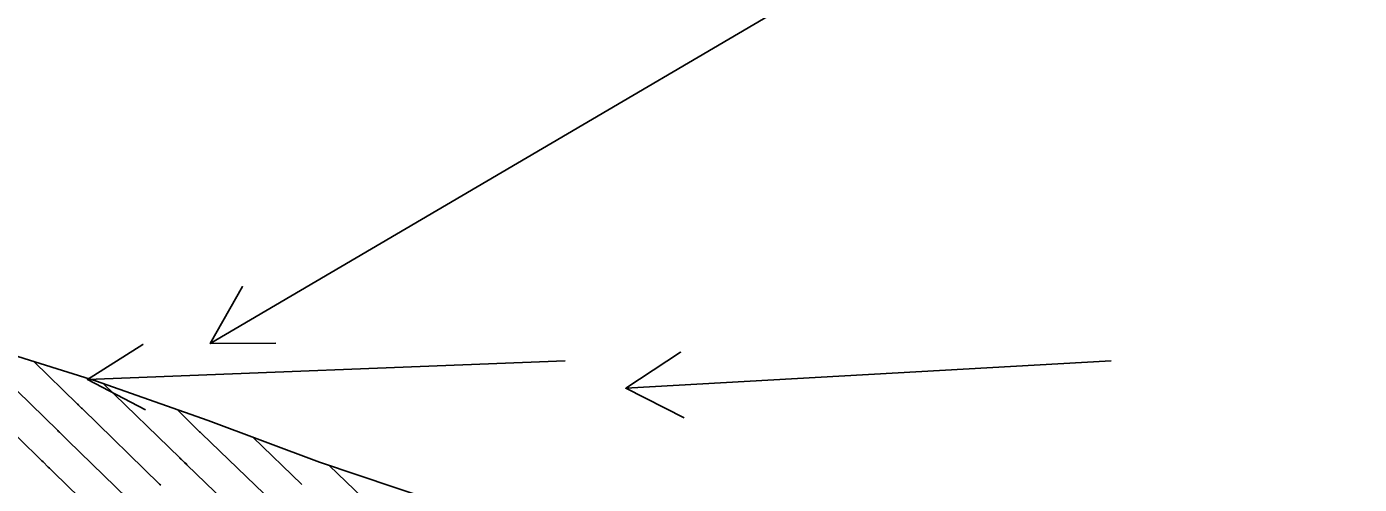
# Model space of a CAD drawing. Extents: x 954385 to 988206, y 1868364 to 1924553.
# Drawn here: x 955807.8 to 955929.9, y 1923107.6 to 1923149.5 of the extents above; entities that cross this region are included whole.
import ezdxf

# ---------------------------------------------------------------- set-up
doc = ezdxf.new("R2010")
doc.units = 0
for name, color, linetype in [('16', 7, 'Continuous'), ('24', 7, 'Continuous'), ('26', 7, 'Continuous'), ('6', 7, 'Continuous'), ('7', 7, 'Continuous')]:
    doc.layers.add(name, color=color, linetype=linetype)

msp = doc.modelspace()

# ---------------------------------------------------------------- linework, layer by layer
at = {"layer": '16'}
for points in [[(955818.14, 1923105.25), (955811.58, 1923111.63), (955811.5, 1923111.7), (955811.42, 1923111.78), (955811.35, 1923111.85), (955811.27, 1923111.93), (955810.95, 1923112.23), (955810.88, 1923112.31), (955810.8, 1923112.38), (955810.72, 1923112.46), (955810.64, 1923112.53), (955803.18, 1923119.81)], [(955803.45, 1923120.42), (955814.09, 1923117.09), (955824.42, 1923113.45), (955834.61, 1923109.65), (955845.07, 1923106.13), (955855.33, 1923102.41), (955866.24, 1923099.37), (955876.77, 1923095.92), (955878.02, 1923095.67), (955888.18, 1923093.41), (955899.38, 1923090.67), (955911.34, 1923088.72), (955923.15, 1923086.63), (955934.51, 1923084.07)], [(955820.07, 1923107.55), (955819.97, 1923107.64), (955812.91, 1923114.52), (955812.87, 1923114.55), (955812.83, 1923114.59), (955812.8, 1923114.63), (955812.76, 1923114.66), (955812.61, 1923114.8), (955812.57, 1923114.84), (955812.54, 1923114.87), (955812.5, 1923114.91), (955812.46, 1923114.95), (955808.46, 1923118.85)], [(955816.3, 1923102.85), (955810.25, 1923108.74), (955810.13, 1923108.85), (955810.02, 1923108.97), (955809.9, 1923109.08), (955809.78, 1923109.2), (955809.3, 1923109.66), (955809.18, 1923109.77), (955809.06, 1923109.89), (955808.94, 1923110), (955808.82, 1923110.12), (955801.91, 1923116.85)], [(955829.31, 1923102.82), (955822.47, 1923109.4), (955822.36, 1923109.51), (955822.25, 1923109.61), (955822.03, 1923109.82), (955821.97, 1923109.88), (955821.92, 1923109.93), (955821.86, 1923109.98), (955821.81, 1923110.04), (955814.83, 1923116.83)], [(955821.57, 1923114.46), (955823.64, 1923112.43), (955823.68, 1923112.4), (955823.71, 1923112.37), (955823.82, 1923112.26), (955823.84, 1923112.24), (955831.16, 1923105.2)], [(955828.5, 1923111.93), (955833.01, 1923107.59)], [(955835.51, 1923109.35), (955850.81, 1923094.65)]]:
    msp.add_lwpolyline(points, dxfattribs=at)
at = {"layer": '24'}
msp.add_lwpolyline([(955803.45, 1923120.42), (955814.09, 1923117.09), (955824.42, 1923113.45), (955834.61, 1923109.65), (955845.07, 1923106.13), (955855.33, 1923102.41), (955866.24, 1923099.37), (955876.77, 1923095.92), (955878.02, 1923095.67), (955888.18, 1923093.41), (955899.39, 1923090.67), (955911.33, 1923088.72), (955923.15, 1923086.63), (955934.52, 1923084.07)], dxfattribs=at)
at = {"layer": '26'}
for points in [[(955907.13, 1923168.93), (955824.61, 1923120.5), (955827.57, 1923125.72), (955824.61, 1923120.5), (955830.61, 1923120.54)], [(955857.13, 1923118.93), (955813.36, 1923117.22), (955818.44, 1923120.42), (955813.36, 1923117.22), (955818.67, 1923114.43)], [(955907.13, 1923118.93), (955862.67, 1923116.41), (955867.69, 1923119.7), (955862.67, 1923116.41), (955868.03, 1923113.71)]]:
    msp.add_lwpolyline(points, dxfattribs=at)
at = {"layer": '6'}
msp.add_lwpolyline([(955821.57, 1923114.46), (955823.64, 1923112.43), (955823.68, 1923112.4), (955823.71, 1923112.37), (955823.84, 1923112.24), (955831.16, 1923105.2)], dxfattribs=at)
at = {"layer": '7'}
for points in [[(955803.18, 1923119.81), (955810.64, 1923112.53), (955810.72, 1923112.46), (955810.8, 1923112.38), (955810.88, 1923112.31), (955810.95, 1923112.23), (955811.27, 1923111.93), (955811.35, 1923111.85), (955811.42, 1923111.78), (955811.5, 1923111.7), (955811.58, 1923111.63), (955818.14, 1923105.25)], [(955808.46, 1923118.85), (955812.46, 1923114.95), (955812.5, 1923114.91), (955812.54, 1923114.87), (955812.57, 1923114.84), (955812.61, 1923114.8), (955812.76, 1923114.66), (955812.8, 1923114.63), (955812.83, 1923114.59), (955812.87, 1923114.55), (955812.91, 1923114.52), (955819.97, 1923107.64), (955820.07, 1923107.55)], [(955801.91, 1923116.85), (955808.82, 1923110.12), (955808.94, 1923110), (955809.06, 1923109.89), (955809.18, 1923109.77), (955809.3, 1923109.66), (955809.78, 1923109.2), (955809.9, 1923109.08), (955810.02, 1923108.97), (955810.13, 1923108.85), (955810.25, 1923108.74), (955816.3, 1923102.85)], [(955814.83, 1923116.83), (955821.81, 1923110.04), (955821.86, 1923109.98), (955821.92, 1923109.93), (955821.97, 1923109.88), (955822.03, 1923109.82), (955822.3, 1923109.56), (955822.42, 1923109.45), (955822.47, 1923109.4), (955829.31, 1923102.82)], [(955833.01, 1923107.59), (955828.5, 1923111.93)], [(955842.4, 1923102.73), (955835.51, 1923109.35)]]:
    msp.add_lwpolyline(points, dxfattribs=at)

doc.saveas('drawing.dxf')
